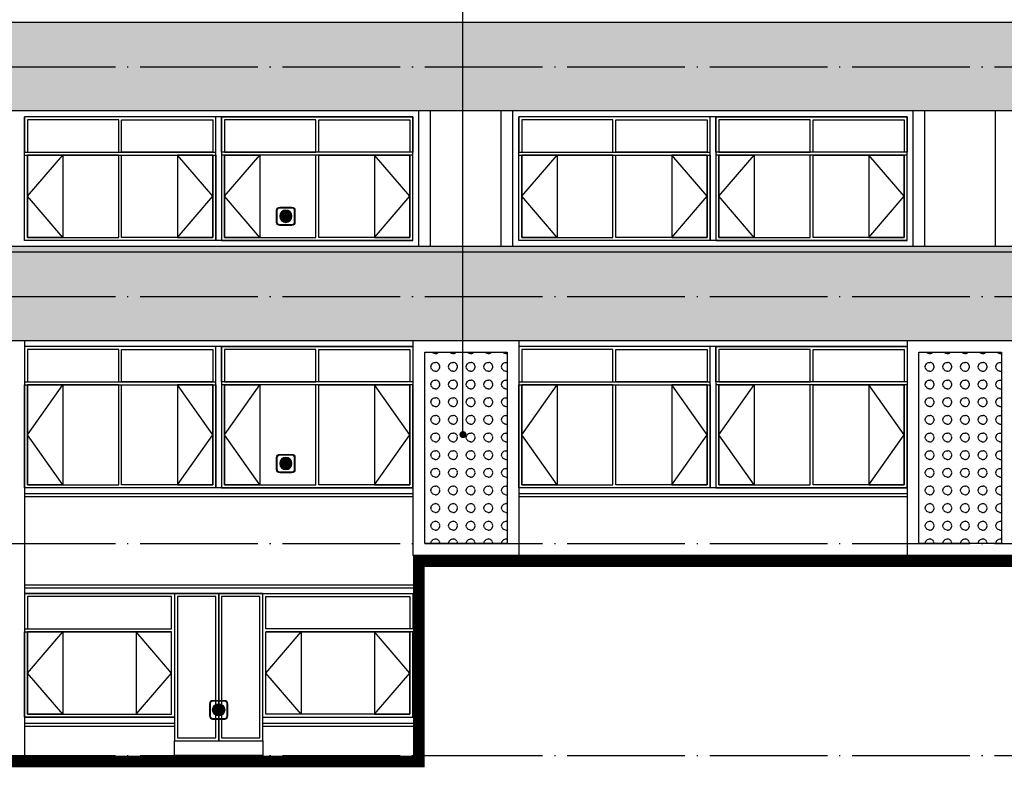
# Model space of a CAD drawing. Extents: x 1779708 to 7299578, y -1121471 to 88434.
# Tile 514 of 656: x 5139666 to 5156398, y -1009358 to -996658. Entities that reach past the tile are written whole.
import ezdxf

# ---------------------------------------------------------------- set-up
doc = ezdxf.new("R2010")
doc.units = 0
doc.header["$LTSCALE"] = 1000
doc.header["$MEASUREMENT"] = 0
doc.linetypes.add('DOTE', pattern=[2.42, 2, -0.2, 0.02, -0.2])
doc.layers.get('0').update_dxf_attribs({"linetype": 'CONTINUOUS'})
for name, color, linetype in [('DIM_LEAD', 3, 'CONTINUOUS'), ('DOTE', 1, 'DOTE'), ('WINDOW', 2, 'CONTINUOUS'), ('可见线', 6, 'CONTINUOUS'), ('建筑', 31, 'CONTINUOUS'), ('立面中线', 140, 'CONTINUOUS'), ('立面填充图例白', 7, 'CONTINUOUS'), ('立面粗线', 30, 'CONTINUOUS'), ('立面细线', 114, 'CONTINUOUS')]:
    doc.layers.add(name, color=color, linetype=linetype)

# ---------------------------------------------------------------- blocks, each defined once
blk = doc.blocks.new('b112')
at = {"layer": '建筑'}
h = blk.add_hatch(color=1, dxfattribs=at)
h.dxf.hatch_style = 1
edge = h.paths.add_edge_path()
edge.add_arc((2930760, 155416), 100, 0, 360)
for points in [[(2930660, 155266), (2930860, 155266, 0.414214), (2930910, 155316), (2930910, 155516, 0.414214), (2930860, 155566), (2930660, 155566, 0.414214), (2930610, 155516), (2930610, 155316, 0.414214)], [(2930660, 155276), (2930860, 155276, 0.414214), (2930900, 155316), (2930900, 155516, 0.414214), (2930860, 155556), (2930660, 155556, 0.414214), (2930620, 155516), (2930620, 155316, 0.414214)]]:
    blk.add_lwpolyline(points, format="xyb", close=True, dxfattribs=at)
at = {"layer": '建筑', "color": 1}
blk.add_circle((2930760, 155416), 100, dxfattribs=at)

msp = doc.modelspace()

# ---------------------------------------------------------------- hatches: boundary and pattern name
at = {"layer": '立面填充图例白'}
h = msp.add_hatch(dxfattribs=at)
h.set_pattern_fill('AR-CONC', color=0, scale=450, style=0)
h.set_pattern_definition([(130, (10336495.1, -59205), (-819.83101, -71.725885), [85.725, -942.975]), (185, (10336495.1, -59205), (158.59272, 859.75489), [68.58, -754.38]), (79.549, (10336426.76, -59211), (-661.24126, 788.0251), [72.855, -801.405]), (133.8158, (10336495.1, -58976.4), (-1219.85568, -189.19048), [128.5875, -1414.4625]), (83.3644, (10336393.4, -58992.2), (-1068.31906, 1113.415), [109.2825, -1202.1075]), (188.816, (10336495.1, -58976.4), (-1068.32073, 1113.41303), [102.87, -1131.57]), (159, (10336380.8, -59033.6), (-682.26696, -460.19483), [85.725, -942.975]), (214, (10336380.8, -59033.6), (-278.10913, 828.84585), [68.58, -754.38]), (108.5486, (10336323.9, -59071.9), (-960.37421, 368.65286), [72.855, -801.405]), (142.5, (10336495.08, -59205.02), (-13.898715, 380.497675), [0, -745.236, 0, -765.81, 0, -757.2375]), (172.5, (10336495.08, -59205), (-300.68848, 450.812587), [0, -436.626, 0, -728.091, 0, -288.6075]), (212.5, (10336749.97, -59205.02), (-610.157678, -25.779348), [0, -285.75, 0, -891.54, 0, -1183.005]), (222.5, (10336864.27, -59205), (-666.581316, 114.41921), [0, -371.475, 0, -592.074, 0, -840.105])])
h.paths.add_polyline_path([(5129847.5, -996708.3), (5164947.5, -996708.3), (5171547.5, -996708.3), (5190147.5, -996708.3), (5190147.5, -998208.3), (5171547.5, -998208.3), (5164947.5, -998208.3), (5129847.5, -998208.3)])
h = msp.add_hatch(dxfattribs=at)
h.set_pattern_fill('AR-CONC', color=0, scale=450, style=0)
h.set_pattern_definition([(50, (9e-10, -3328.6), (819.83101, -71.725885), [85.725, -942.975]), (355, (9e-10, -3328.6), (-158.59272, 859.75489), [68.58, -754.38]), (100.451, (68.3, -3334.6), (661.24126, 788.0251), [72.855, -801.405]), (46.1842, (9e-10, -3100), (1219.85568, -189.19048), [128.5875, -1414.4625]), (96.6356, (101.7, -3115.8), (1068.31906, 1113.415), [109.2825, -1202.1075]), (351.184, (9e-10, -3100), (1068.32073, 1113.41303), [102.87, -1131.57]), (21, (114.3, -3157.15), (682.26696, -460.19483), [85.725, -942.975]), (326, (114.3, -3157.15), (278.10913, 828.84585), [68.58, -754.38]), (71.4514, (171.16, -3195.5), (960.37421, 368.65286), [72.855, -801.405]), (37.5, (9e-10, -3328.6), (13.898715, 380.497675), [0, -745.236, 0, -765.81, 0, -757.2375]), (7.5, (9e-10, -3328.6), (300.68848, 450.812587), [0, -436.626, 0, -728.091, 0, -288.6075]), (327.5, (-254.9, -3328.6), (610.157678, -25.779348), [0, -285.75, 0, -891.54, 0, -1183.005]), (317.5, (-369.2, -3328.6), (666.581316, 114.41921), [0, -371.475, 0, -592.074, 0, -840.105])])
h.paths.add_polyline_path([(5190247.5, -1000508.3), (5130247.5, -1000508.3), (5130147.5, -1000508.3), (5130147.5, -1000608.3), (5130247.5, -1000608.3), (5190247.5, -1000608.3)])
h.paths.add_polyline_path([(5130247.5, -1000608.3), (5190147.5, -1000608.3), (5190147.5, -1005758.3), (5188347.5, -1005758.3), (5188347.5, -1002108.3), (5131647.5, -1002108.3), (5131647.5, -1009158.3), (5130247.5, -1009158.3), (5130247.5, -1002158.3)])
at = {"layer": '立面细线'}
h = msp.add_hatch(dxfattribs=at)
h.set_pattern_fill('圆形花纹', color=256, scale=100, style=0)
h.set_pattern_definition([(0, (-495976.17, -59130.02), (300, 150), [12, -288]), (90, (-496045.17, -59061.02), (-150, 300), [12, -288]), (45, (-496027.17, -59007.02), (2e-14, 299.9999995), [12.727922, -411.53614]), (45, (-495922.17, -59112.02), (2e-14, 299.9999995), [12.727922, -411.53614]), (135, (-496018.17, -59112.02), (-299.9999995, 2e-14), [12.727922, -411.53614]), (135, (-495913.17, -59007.02), (-299.9999995, 2e-14), [12.727922, -411.53614]), (36.8698977, (-496018.166, -58998.02), (300, 300), [15, -1485]), (36.8698977, (-495934.166, -59121.02), (300, 300), [15, -1485]), (53.1301024, (-495913.166, -59103.02), (-300, -300), [15, -1485]), (53.1301024, (-496036.166, -59019.02), (-300, -300), [15, -1485]), (126.8698976, (-496027.166, -59103.02), (-300, 300), [15, -1485]), (126.8698976, (-495904.166, -59019.02), (-300, 300), [15, -1485]), (143.1301023, (-495922.166, -58998.02), (-300, 300), [15, -1485]), (143.1301023, (-496006.166, -59121.02), (-300, 300), [15, -1485]), (11.3099325, (-495964.166, -59130.02), (299.9999992, 4e-07), [15.297058, -1514.4087]), (11.3099325, (-495991.166, -58983.02), (299.9999992, 4e-07), [15.297058, -1514.4087]), (78.6900675, (-496045.166, -59049.02), (4e-07, 299.9999992), [15.297058, -1514.4087]), (78.6900675, (-495898.166, -59076.02), (4e-07, 299.9999992), [15.297058, -1514.4087]), (101.3099325, (-495895.166, -59049.02), (-2e-08, -299.99999724), [15.297058, -1514.4087]), (101.3099325, (-496042.166, -59076.02), (-2e-08, -299.99999724), [15.297058, -1514.4087]), (168.6900675, (-495976.166, -59130.02), (-299.9999992, 4e-07), [15.297058, -1514.4087]), (168.6900675, (-495949.166, -58983.02), (-299.9999992, 4e-07), [15.297058, -1514.4087]), (21.8014095, (-496006.166, -58989.02), (599.9999998, 299.99999935), [16.155494, -1599.3939]), (21.8014095, (-495949.166, -59127.02), (599.9999998, 299.99999935), [16.155494, -1599.3939]), (68.1985905, (-496042.166, -59034.02), (-299.99999675, -599.9999933), [16.155494, -1599.3939]), (68.1985905, (-495904.166, -59091.02), (-299.99999675, -599.9999933), [16.155494, -1599.3939]), (111.8014095, (-496036.166, -59091.02), (-299.99999935, 599.9999998), [16.155494, -1599.3939]), (111.8014095, (-495898.166, -59034.02), (-299.99999935, 599.9999998), [16.155494, -1599.3939]), (158.1985905, (-495991.166, -59127.02), (-600.00000017, 299.9999984), [16.155494, -1599.3939]), (158.1985905, (-495934.166, -58989.02), (-600.00000017, 299.9999984), [16.155494, -1599.3939])])
h.paths.add_polyline_path([(5147947.5, -1002308.3), (5146547.5, -1002308.3), (5146547.5, -1005558.3), (5147947.5, -1005558.3)])
h = msp.add_hatch(dxfattribs=at)
h.set_pattern_fill('圆形花纹', color=256, scale=100, style=0)
h.set_pattern_definition([(0, (-487576.17, -59130.02), (300, 150), [12, -288]), (90, (-487645.17, -59061.02), (-150, 300), [12, -288]), (45, (-487627.17, -59007.02), (2e-14, 299.9999995), [12.727922, -411.53614]), (45, (-487522.17, -59112.02), (2e-14, 299.9999995), [12.727922, -411.53614]), (135, (-487618.17, -59112.02), (-299.9999995, 2e-14), [12.727922, -411.53614]), (135, (-487513.17, -59007.02), (-299.9999995, 2e-14), [12.727922, -411.53614]), (36.8698977, (-487618.166, -58998.02), (300, 300), [15, -1485]), (36.8698977, (-487534.166, -59121.02), (300, 300), [15, -1485]), (53.1301024, (-487513.166, -59103.02), (-300, -300), [15, -1485]), (53.1301024, (-487636.166, -59019.02), (-300, -300), [15, -1485]), (126.8698976, (-487627.166, -59103.02), (-300, 300), [15, -1485]), (126.8698976, (-487504.166, -59019.02), (-300, 300), [15, -1485]), (143.1301023, (-487522.166, -58998.02), (-300, 300), [15, -1485]), (143.1301023, (-487606.166, -59121.02), (-300, 300), [15, -1485]), (11.3099325, (-487564.166, -59130.02), (299.9999992, 4e-07), [15.297058, -1514.4087]), (11.3099325, (-487591.166, -58983.02), (299.9999992, 4e-07), [15.297058, -1514.4087]), (78.6900675, (-487645.166, -59049.02), (4e-07, 299.9999992), [15.297058, -1514.4087]), (78.6900675, (-487498.166, -59076.02), (4e-07, 299.9999992), [15.297058, -1514.4087]), (101.3099325, (-487495.166, -59049.02), (-2e-08, -299.99999724), [15.297058, -1514.4087]), (101.3099325, (-487642.166, -59076.02), (-2e-08, -299.99999724), [15.297058, -1514.4087]), (168.6900675, (-487576.166, -59130.02), (-299.9999992, 4e-07), [15.297058, -1514.4087]), (168.6900675, (-487549.166, -58983.02), (-299.9999992, 4e-07), [15.297058, -1514.4087]), (21.8014095, (-487606.166, -58989.02), (599.9999998, 299.99999935), [16.155494, -1599.3939]), (21.8014095, (-487549.166, -59127.02), (599.9999998, 299.99999935), [16.155494, -1599.3939]), (68.1985905, (-487642.166, -59034.02), (-299.99999675, -599.9999933), [16.155494, -1599.3939]), (68.1985905, (-487504.166, -59091.02), (-299.99999675, -599.9999933), [16.155494, -1599.3939]), (111.8014095, (-487636.166, -59091.02), (-299.99999935, 599.9999998), [16.155494, -1599.3939]), (111.8014095, (-487498.166, -59034.02), (-299.99999935, 599.9999998), [16.155494, -1599.3939]), (158.1985905, (-487591.166, -59127.02), (-600.00000017, 299.9999984), [16.155494, -1599.3939]), (158.1985905, (-487534.166, -58989.02), (-600.00000017, 299.9999984), [16.155494, -1599.3939])])
h.paths.add_polyline_path([(5156347.5, -1002308.3), (5154947.5, -1002308.3), (5154947.5, -1005558.3), (5156347.5, -1005558.3)])

# ---------------------------------------------------------------- linework, layer by layer
at = {"layer": 'DIM_LEAD'}
msp.add_line((5147198.7, -1003706.6), (5147198.7, -978604.8), dxfattribs=at)
at = {"layer": 'DIM_LEAD', "const_width": 60}
msp.add_lwpolyline([(5147198.7, -1003736.6, 1), (5147198.7, -1003676.6, 1)], format="xyb", close=True, dxfattribs=at)
at = {"layer": 'DOTE'}
for p, q in [((5122351, -997458.3), (5214144.1, -997458.3)), ((5122351, -1001358.3), (5214144.1, -1001358.3)), ((5122351, -1005558.3), (5214144.1, -1005558.3)), ((5122351, -1009158.3), (5214144.1, -1009158.3))]:
    msp.add_line(p, q, dxfattribs=at)
at = {"layer": 'WINDOW'}
for points in [[(5139797.5, -998908.3), (5141347.5, -998908.3), (5141347.5, -998358.3), (5139797.5, -998358.3)], [(5142947.5, -998908.3), (5141397.5, -998908.3), (5141397.5, -998358.3), (5142947.5, -998358.3)], [(5143147.5, -998908.3), (5144697.5, -998908.3), (5144697.5, -998358.3), (5143147.5, -998358.3)], [(5146297.5, -998908.3), (5144747.5, -998908.3), (5144747.5, -998358.3), (5146297.5, -998358.3)], [(5148197.5, -998908.3), (5149747.5, -998908.3), (5149747.5, -998358.3), (5148197.5, -998358.3)], [(5151347.5, -998908.3), (5149797.5, -998908.3), (5149797.5, -998358.3), (5151347.5, -998358.3)], [(5151547.5, -998908.3), (5153097.5, -998908.3), (5153097.5, -998358.3), (5151547.5, -998358.3)], [(5154697.5, -998908.3), (5153147.5, -998908.3), (5153147.5, -998358.3), (5154697.5, -998358.3)], [(5139797.5, -1000358.3), (5141347.5, -1000358.3), (5141347.5, -998958.3), (5139797.5, -998958.3)], [(5142947.5, -1000358.3), (5141397.5, -1000358.3), (5141397.5, -998958.3), (5142947.5, -998958.3)], [(5143147.5, -1000358.3), (5144697.5, -1000358.3), (5144697.5, -998958.3), (5143147.5, -998958.3)], [(5146297.5, -1000358.3), (5144747.5, -1000358.3), (5144747.5, -998958.3), (5146297.5, -998958.3)], [(5148197.5, -1000358.3), (5149747.5, -1000358.3), (5149747.5, -998958.3), (5148197.5, -998958.3)], [(5151347.5, -1000358.3), (5149797.5, -1000358.3), (5149797.5, -998958.3), (5151347.5, -998958.3)], [(5151547.5, -1000358.3), (5153097.5, -1000358.3), (5153097.5, -998958.3), (5151547.5, -998958.3)], [(5154697.5, -1000358.3), (5153147.5, -1000358.3), (5153147.5, -998958.3), (5154697.5, -998958.3)], [(5139797.5, -1002808.3), (5141347.5, -1002808.3), (5141347.5, -1002258.3), (5139797.5, -1002258.3)], [(5142947.5, -1002808.3), (5141397.5, -1002808.3), (5141397.5, -1002258.3), (5142947.5, -1002258.3)], [(5143147.5, -1002808.3), (5144697.5, -1002808.3), (5144697.5, -1002258.3), (5143147.5, -1002258.3)], [(5146297.5, -1002808.3), (5144747.5, -1002808.3), (5144747.5, -1002258.3), (5146297.5, -1002258.3)], [(5148197.5, -1002808.3), (5149747.5, -1002808.3), (5149747.5, -1002258.3), (5148197.5, -1002258.3)], [(5151347.5, -1002808.3), (5149797.5, -1002808.3), (5149797.5, -1002258.3), (5151347.5, -1002258.3)], [(5151547.5, -1002808.3), (5153097.5, -1002808.3), (5153097.5, -1002258.3), (5151547.5, -1002258.3)], [(5154697.5, -1002808.3), (5153147.5, -1002808.3), (5153147.5, -1002258.3), (5154697.5, -1002258.3)], [(5139797.5, -1004558.3), (5141347.5, -1004558.3), (5141347.5, -1002858.3), (5139797.5, -1002858.3)], [(5142947.5, -1004558.3), (5141397.5, -1004558.3), (5141397.5, -1002858.3), (5142947.5, -1002858.3)], [(5143147.5, -1004558.3), (5144697.5, -1004558.3), (5144697.5, -1002858.3), (5143147.5, -1002858.3)], [(5146297.5, -1004558.3), (5144747.5, -1004558.3), (5144747.5, -1002858.3), (5146297.5, -1002858.3)], [(5148197.5, -1004558.3), (5149747.5, -1004558.3), (5149747.5, -1002858.3), (5148197.5, -1002858.3)], [(5151347.5, -1004558.3), (5149797.5, -1004558.3), (5149797.5, -1002858.3), (5151347.5, -1002858.3)], [(5151547.5, -1004558.3), (5153097.5, -1004558.3), (5153097.5, -1002858.3), (5151547.5, -1002858.3)], [(5154697.5, -1004558.3), (5153147.5, -1004558.3), (5153147.5, -1002858.3), (5154697.5, -1002858.3)], [(5139797.5, -1007008.3), (5142247.5, -1007008.3), (5142247.5, -1006458.3), (5139797.5, -1006458.3)], [(5142997.5, -1006458.3), (5142347.5, -1006458.3), (5142347.5, -1008858.3), (5142997.5, -1008858.3)], [(5143747.5, -1006458.3), (5143097.5, -1006458.3), (5143097.5, -1008858.3), (5143747.5, -1008858.3)], [(5146297.5, -1007008.3), (5143847.5, -1007008.3), (5143847.5, -1006458.3), (5146297.5, -1006458.3)], [(5139797.5, -1008458.3), (5142247.5, -1008458.3), (5142247.5, -1007058.3), (5139797.5, -1007058.3)], [(5146297.5, -1008458.3), (5143847.5, -1008458.3), (5143847.5, -1007058.3), (5146297.5, -1007058.3)]]:
    msp.add_lwpolyline(points, close=True, dxfattribs=at)
at = {"layer": '可见线', "const_width": 200}
msp.add_lwpolyline([(5214144.1, -1005858.3), (5146447.5, -1005858.3), (5146447.5, -1009258.3), (5122310, -1009258.3)], dxfattribs=at)
at = {"layer": '可见线'}
msp.add_lwpolyline([(5214144.1, -1005758.3), (5146347.5, -1005758.3)], dxfattribs=at)
at = {"layer": '立面中线'}
for points in [[(5146447.5, -1000508.3), (5146447.5, -998208.3)], [(5146647.5, -1000508.3), (5146647.5, -998208.3)], [(5147847.5, -1000508.3), (5147847.5, -998208.3)], [(5148047.5, -1000508.3), (5148047.5, -998208.3)], [(5154847.5, -1000508.3), (5154847.5, -998208.3)], [(5155047.5, -1000508.3), (5155047.5, -998208.3)], [(5156247.5, -1000508.3), (5156247.5, -998208.3)], [(5139747.5, -1000408.3), (5139747.5, -998308.3)], [(5146347.5, -998308.3), (5139747.5, -998308.3)], [(5142997.5, -1000408.3), (5142997.5, -998308.3)], [(5143097.5, -998308.3), (5143097.5, -1000408.3)], [(5146347.5, -1000408.3), (5146347.5, -998308.3)], [(5148147.5, -1000408.3), (5148147.5, -998308.3)], [(5154747.5, -998308.3), (5148147.5, -998308.3)], [(5151397.5, -1000408.3), (5151397.5, -998308.3)], [(5151497.5, -998308.3), (5151497.5, -1000408.3)], [(5154747.5, -1000408.3), (5154747.5, -998308.3)], [(5146347.5, -1000408.3), (5139747.5, -1000408.3)], [(5154747.5, -1000408.3), (5148147.5, -1000408.3)], [(5146347.5, -1002208.3), (5139747.5, -1002208.3)], [(5142997.5, -1004608.3), (5142997.5, -1002208.3)], [(5143097.5, -1002208.3), (5143097.5, -1004608.3)], [(5154747.5, -1002208.3), (5148147.5, -1002208.3)], [(5151397.5, -1004608.3), (5151397.5, -1002208.3)], [(5151497.5, -1002208.3), (5151497.5, -1004608.3)], [(5146347.5, -1004608.3), (5139747.5, -1004608.3)], [(5139747.5, -1004708.3), (5146347.5, -1004708.3)], [(5154747.5, -1004608.3), (5148147.5, -1004608.3)], [(5148147.5, -1004708.3), (5154747.5, -1004708.3)], [(5139747.5, -1004758.3), (5146347.5, -1004758.3)], [(5148147.5, -1004758.3), (5154747.5, -1004758.3)], [(5139747.5, -1006258.3), (5146347.5, -1006258.3)], [(5139747.5, -1006308.3), (5146347.5, -1006308.3)], [(5139747.5, -1006408.3), (5146347.5, -1006408.3)], [(5142297.5, -1006408.3), (5139747.5, -1006408.3), (5139747.5, -1007008.3), (5142247.5, -1007008.3)], [(5143797.5, -1006408.3), (5146347.5, -1006408.3), (5146347.5, -1007008.3), (5143847.5, -1007008.3)], [(5142297.5, -1008508.3), (5139747.5, -1008508.3), (5139747.5, -1007058.3), (5142247.5, -1007058.3)], [(5143797.5, -1008508.3), (5146347.5, -1008508.3), (5146347.5, -1007058.3), (5143847.5, -1007058.3)], [(5139747.5, -1008508.3), (5142297.5, -1008508.3)], [(5143797.5, -1008508.3), (5146347.5, -1008508.3)], [(5139747.5, -1008608.3), (5142297.5, -1008608.3)], [(5139747.5, -1008658.3), (5142297.5, -1008658.3)], [(5143797.5, -1008608.3), (5146347.5, -1008608.3)], [(5143797.5, -1008658.3), (5146347.5, -1008658.3)]]:
    msp.add_lwpolyline(points, dxfattribs=at)
for points in [[(5139747.5, -998908.3), (5142997.5, -998908.3), (5142997.5, -998308.3), (5139747.5, -998308.3)], [(5143097.5, -998308.3), (5146347.5, -998308.3), (5146347.5, -998908.3), (5143097.5, -998908.3)], [(5148147.5, -998908.3), (5151397.5, -998908.3), (5151397.5, -998308.3), (5148147.5, -998308.3)], [(5151497.5, -998308.3), (5154747.5, -998308.3), (5154747.5, -998908.3), (5151497.5, -998908.3)], [(5139747.5, -998958.3), (5142997.5, -998958.3), (5142997.5, -1000408.3), (5139747.5, -1000408.3)], [(5143097.5, -1000408.3), (5146347.5, -1000408.3), (5146347.5, -998958.3), (5143097.5, -998958.3)], [(5148147.5, -998958.3), (5151397.5, -998958.3), (5151397.5, -1000408.3), (5148147.5, -1000408.3)], [(5151497.5, -1000408.3), (5154747.5, -1000408.3), (5154747.5, -998958.3), (5151497.5, -998958.3)], [(5139747.5, -1002808.3), (5142997.5, -1002808.3), (5142997.5, -1002208.3), (5139747.5, -1002208.3)], [(5143097.5, -1002208.3), (5146347.5, -1002208.3), (5146347.5, -1002808.3), (5143097.5, -1002808.3)], [(5148147.5, -1002808.3), (5151397.5, -1002808.3), (5151397.5, -1002208.3), (5148147.5, -1002208.3)], [(5151497.5, -1002208.3), (5154747.5, -1002208.3), (5154747.5, -1002808.3), (5151497.5, -1002808.3)], [(5139747.5, -1002858.3), (5142997.5, -1002858.3), (5142997.5, -1004608.3), (5139747.5, -1004608.3)], [(5143097.5, -1004608.3), (5146347.5, -1004608.3), (5146347.5, -1002858.3), (5143097.5, -1002858.3)], [(5148147.5, -1002858.3), (5151397.5, -1002858.3), (5151397.5, -1004608.3), (5148147.5, -1004608.3)], [(5151497.5, -1004608.3), (5154747.5, -1004608.3), (5154747.5, -1002858.3), (5151497.5, -1002858.3)], [(5143047.5, -1006408.3), (5142297.5, -1006408.3), (5142297.5, -1008908.3), (5143047.5, -1008908.3)], [(5143797.5, -1006408.3), (5143047.5, -1006408.3), (5143047.5, -1008908.3), (5143797.5, -1008908.3)], [(5142297.5, -1008908.3), (5143797.5, -1008908.3), (5143797.5, -1009158.3), (5142297.5, -1009158.3)]]:
    msp.add_lwpolyline(points, close=True, dxfattribs=at)
at = {"layer": '立面粗线'}
for points in [[(5164947.5, -996708.3), (5129747.5, -996708.3)], [(5164947.5, -998208.3), (5129847.5, -998208.3)], [(5130247.5, -1000508.3), (5190247.5, -1000508.3), (5190247.5, -1000608.3), (5130247.5, -1000608.3)], [(5131647.5, -1002108.3), (5188347.5, -1002108.3), (5188347.5, -1005758.3)], [(5139747.5, -1002108.3), (5139747.5, -1005558.3)], [(5146347.5, -1002108.3), (5146347.5, -1005558.3)], [(5148147.5, -1002108.3), (5148147.5, -1005558.3)], [(5154747.5, -1002108.3), (5154747.5, -1005558.3)], [(5146547.5, -1005558.3), (5146547.5, -1002308.3), (5147947.5, -1002308.3), (5147947.5, -1005558.3)], [(5154947.5, -1005558.3), (5154947.5, -1002308.3), (5156347.5, -1002308.3), (5156347.5, -1005558.3)], [(5139747.5, -1005558.3), (5139747.5, -1009158.3)], [(5146347.5, -1005558.3), (5146347.5, -1005758.3)], [(5147947.5, -1005558.3), (5146547.5, -1005558.3)], [(5148147.5, -1005558.3), (5148147.5, -1005758.3)], [(5154747.5, -1005558.3), (5154747.5, -1005758.3)], [(5156347.5, -1005558.3), (5154947.5, -1005558.3)]]:
    msp.add_lwpolyline(points, dxfattribs=at)
at = {"layer": '立面细线'}
for points in [[(5140397.5, -1000358.3), (5139797.5, -1000358.3), (5139797.5, -998958.3), (5140397.5, -998958.3), (5140397.5, -1000358.3), (5139797.5, -999658.3), (5140397.5, -998958.3)], [(5142347.5, -1000358.3), (5142947.5, -1000358.3), (5142947.5, -998958.3), (5142347.5, -998958.3), (5142347.5, -1000358.3), (5142947.5, -999658.3), (5142347.5, -998958.3)], [(5143747.5, -1000358.3), (5143147.5, -1000358.3), (5143147.5, -998958.3), (5143747.5, -998958.3), (5143747.5, -1000358.3), (5143147.5, -999658.3), (5143747.5, -998958.3)], [(5145697.5, -1000358.3), (5146297.5, -1000358.3), (5146297.5, -998958.3), (5145697.5, -998958.3), (5145697.5, -1000358.3), (5146297.5, -999658.3), (5145697.5, -998958.3)], [(5148797.5, -1000358.3), (5148197.5, -1000358.3), (5148197.5, -998958.3), (5148797.5, -998958.3), (5148797.5, -1000358.3), (5148197.5, -999658.3), (5148797.5, -998958.3)], [(5150747.5, -1000358.3), (5151347.5, -1000358.3), (5151347.5, -998958.3), (5150747.5, -998958.3), (5150747.5, -1000358.3), (5151347.5, -999658.3), (5150747.5, -998958.3)], [(5152147.5, -1000358.3), (5151547.5, -1000358.3), (5151547.5, -998958.3), (5152147.5, -998958.3), (5152147.5, -1000358.3), (5151547.5, -999658.3), (5152147.5, -998958.3)], [(5154097.5, -1000358.3), (5154697.5, -1000358.3), (5154697.5, -998958.3), (5154097.5, -998958.3), (5154097.5, -1000358.3), (5154697.5, -999658.3), (5154097.5, -998958.3)], [(5140397.5, -1004558.3), (5139797.5, -1004558.3), (5139797.5, -1002858.3), (5140397.5, -1002858.3), (5140397.5, -1004558.3), (5139797.5, -1003708.3), (5140397.5, -1002858.3)], [(5142347.5, -1004558.3), (5142947.5, -1004558.3), (5142947.5, -1002858.3), (5142347.5, -1002858.3), (5142347.5, -1004558.3), (5142947.5, -1003708.3), (5142347.5, -1002858.3)], [(5143747.5, -1004558.3), (5143147.5, -1004558.3), (5143147.5, -1002858.3), (5143747.5, -1002858.3), (5143747.5, -1004558.3), (5143147.5, -1003708.3), (5143747.5, -1002858.3)], [(5145697.5, -1004558.3), (5146297.5, -1004558.3), (5146297.5, -1002858.3), (5145697.5, -1002858.3), (5145697.5, -1004558.3), (5146297.5, -1003708.3), (5145697.5, -1002858.3)], [(5148797.5, -1004558.3), (5148197.5, -1004558.3), (5148197.5, -1002858.3), (5148797.5, -1002858.3), (5148797.5, -1004558.3), (5148197.5, -1003708.3), (5148797.5, -1002858.3)], [(5150747.5, -1004558.3), (5151347.5, -1004558.3), (5151347.5, -1002858.3), (5150747.5, -1002858.3), (5150747.5, -1004558.3), (5151347.5, -1003708.3), (5150747.5, -1002858.3)], [(5152147.5, -1004558.3), (5151547.5, -1004558.3), (5151547.5, -1002858.3), (5152147.5, -1002858.3), (5152147.5, -1004558.3), (5151547.5, -1003708.3), (5152147.5, -1002858.3)], [(5154097.5, -1004558.3), (5154697.5, -1004558.3), (5154697.5, -1002858.3), (5154097.5, -1002858.3), (5154097.5, -1004558.3), (5154697.5, -1003708.3), (5154097.5, -1002858.3)], [(5140397.5, -1008458.3), (5139797.5, -1008458.3), (5139797.5, -1007058.3), (5140397.5, -1007058.3), (5140397.5, -1008458.3), (5139797.5, -1007758.3), (5140397.5, -1007058.3)], [(5141647.5, -1008458.3), (5142247.5, -1008458.3), (5142247.5, -1007058.3), (5141647.5, -1007058.3), (5141647.5, -1008458.3), (5142247.5, -1007758.3), (5141647.5, -1007058.3)], [(5144447.5, -1008458.3), (5143847.5, -1008458.3), (5143847.5, -1007058.3), (5144447.5, -1007058.3), (5144447.5, -1008458.3), (5143847.5, -1007758.3), (5144447.5, -1007058.3)], [(5145697.5, -1008458.3), (5146297.5, -1008458.3), (5146297.5, -1007058.3), (5145697.5, -1007058.3), (5145697.5, -1008458.3), (5146297.5, -1007758.3), (5145697.5, -1007058.3)]]:
    msp.add_lwpolyline(points, dxfattribs=at)

# ---------------------------------------------------------------- block references
at = {"color": 253, "xscale": -1.036799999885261, "yscale": 1.036799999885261, "zscale": 1.036799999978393, "rotation": 180}
for p in [(2105575.5, -838862.5, 0), (2105575.5, -843062.5, 0)]:
    msp.add_blockref('b112', p, dxfattribs=at)
at = {"color": 253, "xscale": 1.036799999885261, "yscale": 1.036799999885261, "zscale": 1.036799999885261}
msp.add_blockref('b112', (2104434.8, -1169517.9), dxfattribs=at)

doc.saveas('drawing.dxf')
